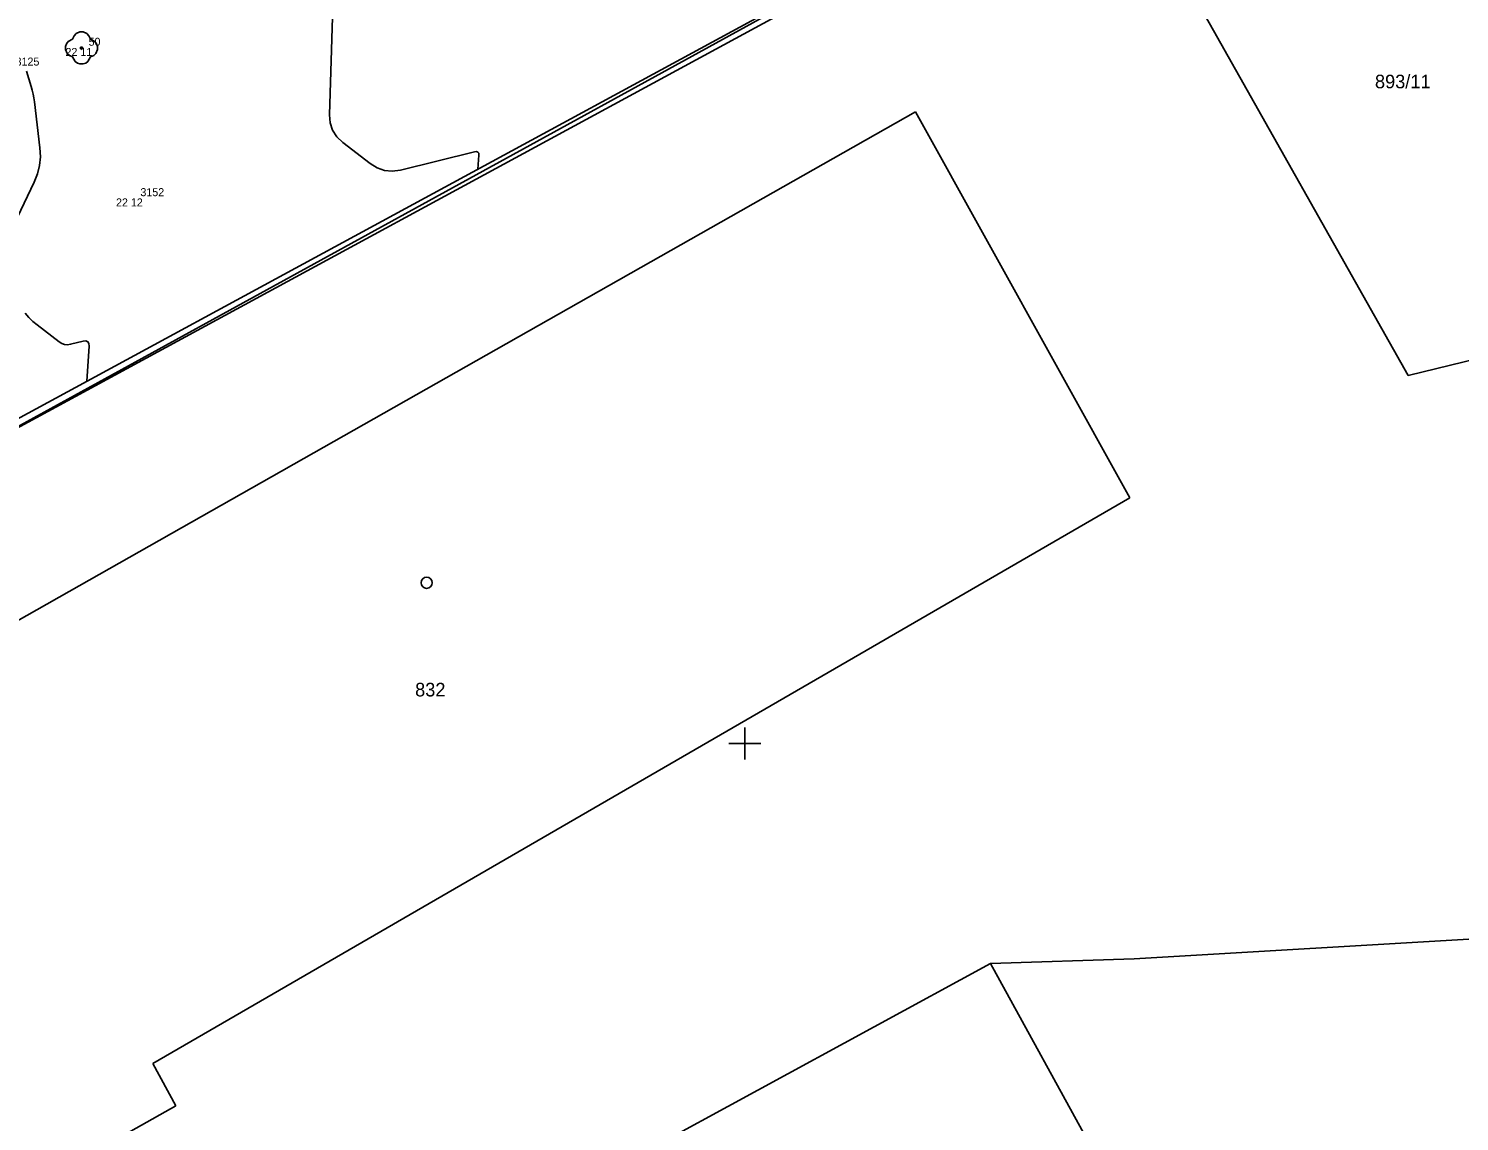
# Model space of a CAD drawing. Extents: x -702257 to -701487, y -1009871 to -1008841.
# Drawn here: x -701947.37 to -701902.67, y -1009661.81 to -1009627.67 of the extents above; entities that cross this region are included whole.
import ezdxf

# ---------------------------------------------------------------- set-up
doc = ezdxf.new("R2010")
doc.units = 0
for name, color, linetype in [('Ex_Major Contours', 7, 'Continuous'), ('Ex_Minor Contours', 7, 'Continuous'), ('Z_body', 7, 'Continuous'), ('Z_body_cisla', 7, 'Continuous'), ('Z_body_vysky_redukovane', 7, 'Continuous'), ('Z_hektometricka_sit', 7, 'Continuous'), ('Z_katastr_cisla_pozemkova', 7, 'Continuous'), ('Z_katastr_cisla_stavebni', 7, 'Continuous'), ('Z_katastr_hranice', 7, 'Continuous'), ('Z_katastr_znacky_budov', 7, 'Continuous'), ('Z_ploty', 7, 'Continuous'), ('Z_zelen_jednotliva', 7, 'Continuous')]:
    doc.layers.add(name, color=color, linetype=linetype)

# ---------------------------------------------------------------- blocks, each defined once
blk = doc.blocks.new('POINT_DISPLAY')
blk.add_line((0, 0), (0, 0))
blk = doc.blocks.new('Z24')
for p, q in [((-0.23, 0.38), (-0.17, 0.45)), ((-0.17, 0.45), (-0.05, 0.5)), ((-0.05, 0.5), (0.05, 0.5)), ((0.05, 0.5), (0.17, 0.45)), ((0.17, 0.45), (0.23, 0.38)), ((-0.5, 0.05), (-0.47, 0.13)), ((-0.5, -0.05), (-0.5, 0.05)), ((-0.47, 0.13), (-0.42, 0.2)), ((-0.42, 0.2), (-0.28, 0.28)), ((-0.28, 0.28), (-0.23, 0.38)), ((-0.03, -0.03), (-0.03, 0.03)), ((-0.03, 0.03), (0.03, 0.03)), ((0.03, 0.03), (0.03, -0.03)), ((0.23, 0.38), (0.28, 0.28)), ((0.28, 0.28), (0.42, 0.2)), ((0.42, 0.2), (0.47, 0.13)), ((0.47, 0.13), (0.5, 0.05)), ((0.5, 0.05), (0.5, -0.05)), ((-0.45, -0.17), (-0.5, -0.05)), ((-0.38, -0.23), (-0.45, -0.17)), ((-0.28, -0.28), (-0.38, -0.23)), ((-0.2, -0.42), (-0.28, -0.28)), ((-0.13, -0.47), (-0.2, -0.42)), ((0.03, -0.03), (-0.03, -0.03)), ((0.2, -0.42), (0.13, -0.47)), ((0.28, -0.28), (0.2, -0.42)), ((0.38, -0.23), (0.28, -0.28)), ((0.45, -0.17), (0.38, -0.23)), ((0.5, -0.05), (0.45, -0.17)), ((-0.05, -0.5), (-0.13, -0.47)), ((0.05, -0.5), (-0.05, -0.5)), ((0.13, -0.47), (0.05, -0.5))]:
    blk.add_line(p, q)

msp = doc.modelspace()

# ---------------------------------------------------------------- linework, layer by layer
at = {"layer": 'Ex_Major Contours'}
for points in [[(-701948.254, -1009634.667), (-701947.196, -1009632.462), (-701947.093, -1009632.204), (-701947.029, -1009631.939), (-701947.004, -1009631.668), (-701947.018, -1009631.391), (-701947.191, -1009629.952), (-701947.208, -1009629.83), (-701947.231, -1009629.708), (-701947.259, -1009629.588), (-701947.293, -1009629.469), (-701947.439, -1009628.994)], [(-701945.554, -1009638.682), (-701945.482, -1009637.586), (-701945.488, -1009637.5), (-701945.521, -1009637.446), (-701945.58, -1009637.423), (-701945.666, -1009637.432), (-701946.06, -1009637.529), (-701946.157, -1009637.543), (-701946.249, -1009637.535), (-701946.336, -1009637.505), (-701946.419, -1009637.454), (-701947.104, -1009636.925), (-701947.24, -1009636.811), (-701947.365, -1009636.688), (-701947.48, -1009636.554)]]:
    msp.add_lwpolyline(points, dxfattribs=at)
at = {"layer": 'Ex_Minor Contours'}
msp.add_lwpolyline([(-701933.335, -1009632.053), (-701933.307, -1009631.62), (-701933.311, -1009631.559), (-701933.335, -1009631.521), (-701933.377, -1009631.504), (-701933.437, -1009631.511), (-701935.756, -1009632.083), (-701936.012, -1009632.118), (-701936.255, -1009632.097), (-701936.487, -1009632.018), (-701936.706, -1009631.882), (-701937.56, -1009631.223), (-701937.745, -1009631.045), (-701937.876, -1009630.841), (-701937.951, -1009630.611), (-701937.971, -1009630.355), (-701937.84, -1009625.939)], dxfattribs=at)
at = {"layer": 'Z_hektometricka_sit'}
for p, q in [((-701925, -1009649.5), (-701925, -1009650.5)), ((-701925, -1009649.5), (-701925, -1009650.5)), ((-701925.5, -1009650), (-701924.5, -1009650)), ((-701925.5, -1009650), (-701924.5, -1009650))]:
    msp.add_line(p, q, dxfattribs=at)
at = {"layer": 'Z_katastr_hranice'}
for p, q in [((-701913.87, -1009621.5), (-701957.34, -1009645.39)), ((-701904.27, -1009638.5), (-701913.87, -1009621.5)), ((-701919.66, -1009630.26), (-701950.28, -1009647.61)), ((-701912.97, -1009642.32), (-701919.66, -1009630.26)), ((-701899.29, -1009637.29), (-701904.27, -1009638.5)), ((-701943.49, -1009660), (-701912.97, -1009642.32)), ((-701912.83, -1009656.73), (-701894.98, -1009655.68)), ((-701917.32, -1009656.87), (-701912.83, -1009656.73)), ((-701928.67, -1009663.05), (-701917.32, -1009656.87)), ((-701917.32, -1009656.87), (-701897.9, -1009692.25)), ((-701942.77, -1009661.32), (-701943.49, -1009660)), ((-701947.17, -1009663.79), (-701942.77, -1009661.32))]:
    msp.add_line(p, q, dxfattribs=at)
at = {"layer": 'Z_katastr_znacky_budov'}
msp.add_circle((-701934.937, -1009644.979), 0.175, dxfattribs=at)
at = {"layer": 'Z_ploty'}
for p, q in [((-701923.56, -1009626.75), (-701954.84, -1009643.72)), ((-701923.44, -1009626.97), (-701954.72, -1009643.94))]:
    msp.add_line(p, q, dxfattribs=at)

# ---------------------------------------------------------------- block references
at = {"layer": 'Z_body'}
for p in [(-701945.72, -1009628.27), (-701944.1, -1009632.97)]:
    msp.add_blockref('POINT_DISPLAY', p, dxfattribs=at)
at = {"layer": 'Z_zelen_jednotliva'}
msp.add_blockref('Z24', (-701945.72, -1009628.27), dxfattribs=at)

# ---------------------------------------------------------------- texts
at = {"layer": 'Z_body_cisla'}
for s, p in [('50', (-701945.5, -1009628.2)), ('3125', (-701947.78, -1009628.82)), ('3152', (-701943.88, -1009632.9))]:
    msp.add_text(s, height=0.25, dxfattribs=at).set_placement(p)
at = {"layer": 'Z_body_vysky_redukovane'}
for s, p in [('22 11', (-701946.22, -1009628.52)), ('22 12', (-701944.642, -1009633.22))]:
    msp.add_text(s, height=0.25, dxfattribs=at).set_placement(p)
at = {"layer": 'Z_katastr_cisla_pozemkova'}
msp.add_text('893/11', height=0.425, dxfattribs=at).set_placement((-701905.31, -1009629.53))
at = {"layer": 'Z_katastr_cisla_stavebni'}
msp.add_text('832', height=0.425, dxfattribs=at).set_placement((-701935.298, -1009648.53))

doc.saveas('drawing.dxf')
